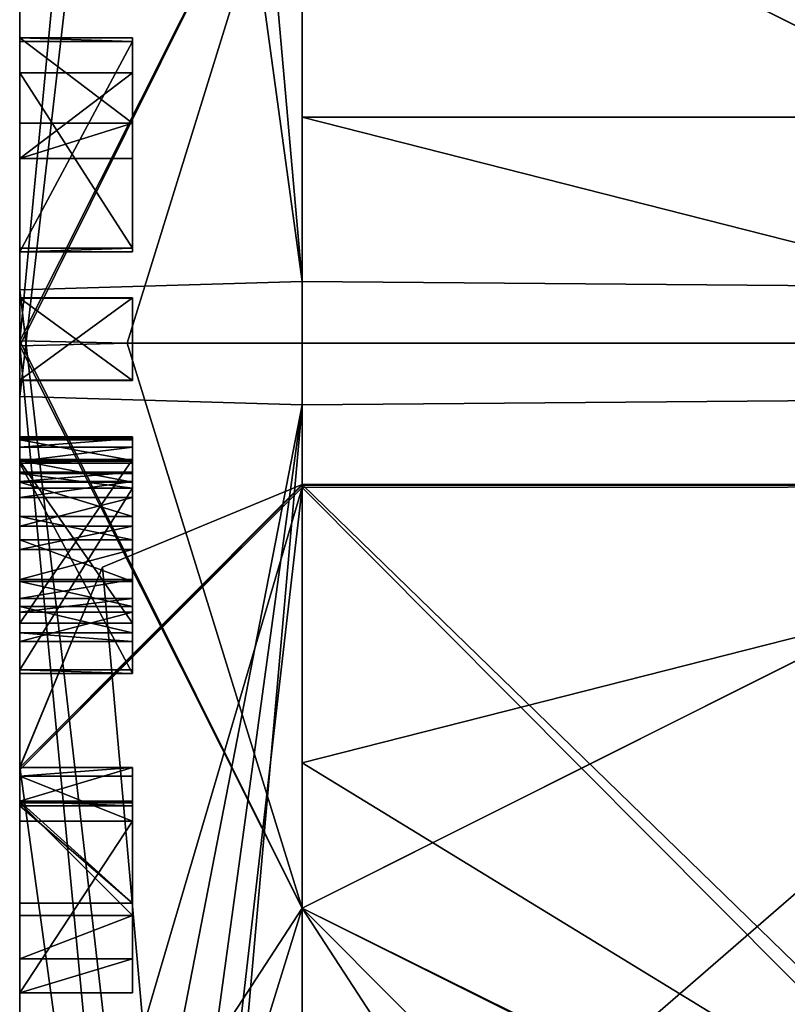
# Model space of a CAD drawing. Header units: millimetres. Extents: x -12 to 310, y -379 to 242.
# Tile 229 of 656: x -7 to -5.64, y 22.33 to 24.07. Entities that reach past the tile are written whole.
import ezdxf

# ---------------------------------------------------------------- set-up
doc = ezdxf.new("R2010")
doc.units = ezdxf.units.MM
doc.header["$LTSCALE"] = 65.185185
for name, color, linetype in [('1799', 7, 'CONTINUOUS'), ('1800', 7, 'CONTINUOUS'), ('1802', 7, 'CONTINUOUS'), ('1803', 7, 'CONTINUOUS'), ('1804', 7, 'CONTINUOUS'), ('2065', 7, 'CONTINUOUS'), ('2066', 7, 'CONTINUOUS'), ('2068', 7, 'CONTINUOUS'), ('2069', 7, 'CONTINUOUS'), ('2070', 7, 'CONTINUOUS'), ('2071', 7, 'CONTINUOUS'), ('2072', 7, 'CONTINUOUS'), ('2076', 7, 'CONTINUOUS'), ('2077', 7, 'CONTINUOUS'), ('2080', 7, 'CONTINUOUS'), ('2081', 7, 'CONTINUOUS'), ('2085', 7, 'CONTINUOUS'), ('2086', 7, 'CONTINUOUS'), ('2087', 7, 'CONTINUOUS'), ('2088', 7, 'CONTINUOUS'), ('2089', 7, 'CONTINUOUS'), ('2090', 7, 'CONTINUOUS'), ('2091', 7, 'CONTINUOUS'), ('2092', 7, 'CONTINUOUS'), ('2093', 7, 'CONTINUOUS'), ('2094', 7, 'CONTINUOUS'), ('2095', 7, 'CONTINUOUS'), ('2096', 7, 'CONTINUOUS'), ('2097', 7, 'CONTINUOUS'), ('2098', 7, 'CONTINUOUS'), ('2099', 7, 'CONTINUOUS'), ('2100', 7, 'CONTINUOUS'), ('2101', 7, 'CONTINUOUS'), ('2102', 7, 'CONTINUOUS'), ('2103', 7, 'CONTINUOUS'), ('2104', 7, 'CONTINUOUS'), ('2105', 7, 'CONTINUOUS'), ('2106', 7, 'CONTINUOUS'), ('2107', 7, 'CONTINUOUS'), ('2108', 7, 'CONTINUOUS'), ('2109', 7, 'CONTINUOUS'), ('2110', 7, 'CONTINUOUS'), ('2111', 7, 'CONTINUOUS'), ('2112', 7, 'CONTINUOUS'), ('2113', 7, 'CONTINUOUS'), ('2114', 7, 'CONTINUOUS'), ('2115', 7, 'CONTINUOUS'), ('2116', 7, 'CONTINUOUS'), ('2117', 7, 'CONTINUOUS'), ('2118', 7, 'CONTINUOUS'), ('2119', 7, 'CONTINUOUS'), ('2120', 7, 'CONTINUOUS'), ('2121', 7, 'CONTINUOUS'), ('2122', 7, 'CONTINUOUS'), ('2123', 7, 'CONTINUOUS'), ('2124', 7, 'CONTINUOUS'), ('2125', 7, 'CONTINUOUS'), ('2126', 7, 'CONTINUOUS'), ('2127', 7, 'CONTINUOUS'), ('2128', 7, 'CONTINUOUS'), ('2129', 7, 'CONTINUOUS'), ('2130', 7, 'CONTINUOUS'), ('2131', 7, 'CONTINUOUS'), ('2132', 7, 'CONTINUOUS'), ('2133', 7, 'CONTINUOUS'), ('2134', 7, 'CONTINUOUS'), ('2135', 7, 'CONTINUOUS'), ('2136', 7, 'CONTINUOUS'), ('2137', 7, 'CONTINUOUS'), ('2138', 7, 'CONTINUOUS'), ('2139', 7, 'CONTINUOUS'), ('2195', 7, 'CONTINUOUS'), ('2196', 7, 'CONTINUOUS'), ('2197', 7, 'CONTINUOUS'), ('2198', 7, 'CONTINUOUS'), ('2213', 7, 'CONTINUOUS')]:
    doc.layers.add(name, color=color, linetype=linetype)

msp = doc.modelspace()

# ---------------------------------------------------------------- linework, layer by layer
at = {"layer": '1799', "linetype": 'CONTINUOUS'}
for points in [[(-2.2, 23.25, -165), (-2.2, 19.0739, -169.2494), (-6.5, 23.25, -165), (-2.2, 23.25, -165)], [(-6.5, 23.25, -165), (-2.2, 19.0739, -169.2494), (-6.5, 19.1092, -169.2486), (-6.5, 23.25, -165)]]:
    msp.add_3dface(points, dxfattribs=at)
at = {"layer": '1800', "linetype": 'CONTINUOUS'}
for points in [[(-2.2, 23.25, -165), (-6.5, 23.25, -165), (-6.5, 23.2486, -164.8908), (-2.2, 23.25, -165)], [(-2.2, 23.25, -165), (-6.5, 23.2486, -164.8908), (-2.2, 23.2494, -164.9261), (-2.2, 23.25, -165)], [(-6.5, 23.2486, -164.8908), (-2.2, 23.2474, -164.8522), (-2.2, 23.2494, -164.9261), (-6.5, 23.2486, -164.8908)], [(-6.5, 23.2444, -164.7817), (-2.2, 23.2474, -164.8522), (-6.5, 23.2486, -164.8908), (-6.5, 23.2444, -164.7817)], [(-2.2, 18.9261, -160.7506), (-2.2, 23.2474, -164.8522), (-6.5, 23.2444, -164.7817), (-2.2, 18.9261, -160.7506)], [(-6.5, 18.8908, -160.7514), (-2.2, 18.9261, -160.7506), (-6.5, 23.2444, -164.7817), (-6.5, 18.8908, -160.7514)]]:
    msp.add_3dface(points, dxfattribs=at)
at = {"layer": '1802', "linetype": 'CONTINUOUS'}
for points in [[(-6.5, 23.2486, -164.8908), (-6.5, 23.25, -165), (-7, 22.7488, -164.9036), (-6.5, 23.2486, -164.8908)], [(-7, 22.7488, -164.9036), (-6.5, 23.25, -165), (-6.8536, 23.1036, -165), (-7, 22.7488, -164.9036)], [(-6.5, 23.2444, -164.7817), (-6.5, 23.2486, -164.8908), (-7, 22.745, -164.8073), (-6.5, 23.2444, -164.7817)], [(-7, 22.745, -164.8073), (-6.5, 23.2486, -164.8908), (-7, 22.7488, -164.9036), (-7, 22.745, -164.8073)], [(-6.5, 18.8908, -160.7514), (-6.5, 23.2444, -164.7817), (-7, 18.9056, -161.2512), (-6.5, 18.8908, -160.7514)], [(-6.5, 23.2444, -164.7817), (-7, 22.745, -164.8073), (-7, 21.5478, -162.2485), (-6.5, 23.2444, -164.7817)], [(-7, 18.9056, -161.2512), (-6.5, 23.2444, -164.7817), (-7, 21.5478, -162.2485), (-7, 18.9056, -161.2512)], [(-7, 22.75, -165), (-7, 22.7488, -164.9036), (-6.8536, 23.1036, -165), (-7, 22.75, -165)]]:
    msp.add_3dface(points, dxfattribs=at)
at = {"layer": '1803', "linetype": 'CONTINUOUS'}
for points in [[(-7, 22.7488, -164.9036), (-7, 22.75, -165), (-7, 19.0045, -162.5), (-7, 22.7488, -164.9036)], [(-7, 22.75, -165), (-7, 19.0944, -168.7488), (-7, 20.7675, -166.768), (-7, 22.75, -165)], [(-7, 21.5, -165), (-7, 22.75, -165), (-7, 20.7675, -166.768), (-7, 21.5, -165)], [(-7, 22.75, -165), (-7, 21.5, -165), (-7, 19.0045, -162.5), (-7, 22.75, -165)], [(-7, 22.745, -164.8073), (-7, 22.7488, -164.9036), (-7, 19.0045, -162.5), (-7, 22.745, -164.8073)], [(-7, 21.5478, -162.2485), (-7, 22.745, -164.8073), (-7, 19.989, -162.2507), (-7, 21.5478, -162.2485)], [(-7, 22.745, -164.8073), (-7, 19.0045, -162.5), (-7, 19.8589, -162.3231), (-7, 22.745, -164.8073)], [(-7, 19.989, -162.2507), (-7, 22.745, -164.8073), (-7, 19.9569, -162.2856), (-7, 19.989, -162.2507)], [(-7, 19.9569, -162.2856), (-7, 22.745, -164.8073), (-7, 19.9179, -162.3073), (-7, 19.9569, -162.2856)], [(-7, 19.9179, -162.3073), (-7, 22.745, -164.8073), (-7, 19.8589, -162.3231), (-7, 19.9179, -162.3073)]]:
    msp.add_3dface(points, dxfattribs=at)
at = {"layer": '1804', "linetype": 'CONTINUOUS'}
for points in [[(-6.5, 23.25, -165), (-6.5, 19.1092, -169.2486), (-6.8536, 23.1036, -165), (-6.5, 23.25, -165)], [(-6.5, 19.1092, -169.2486), (-7, 22.75, -165), (-6.8536, 23.1036, -165), (-6.5, 19.1092, -169.2486)], [(-7, 22.75, -165), (-6.5, 19.1092, -169.2486), (-7, 19.0944, -168.7488), (-7, 22.75, -165)]]:
    msp.add_3dface(points, dxfattribs=at)
at = {"layer": '2065', "linetype": 'CONTINUOUS'}
for points in [[(-2.2, 27.75, 35), (-2.2, 23.5739, 30.7506), (-6.5, 27.75, 35), (-2.2, 27.75, 35)], [(-6.5, 27.75, 35), (-2.2, 23.5739, 30.7506), (-6.5, 23.6092, 30.7514), (-6.5, 27.75, 35)], [(-6.5, 23.6092, 30.7514), (-2.2, 23.5739, 30.7506), (-6.5, 19.2556, 34.7817), (-6.5, 23.6092, 30.7514)], [(-2.2, 23.5739, 30.7506), (-2.2, 19.2526, 34.8522), (-6.5, 19.2556, 34.7817), (-2.2, 23.5739, 30.7506)]]:
    msp.add_3dface(points, dxfattribs=at)
at = {"layer": '2066', "linetype": 'CONTINUOUS'}
for points in [[(-2.2, 23.4261, 39.2494), (-2.2, 27.7474, 35.1478), (-6.5, 27.7444, 35.2183), (-2.2, 23.4261, 39.2494)], [(-6.5, 23.3908, 39.2486), (-2.2, 23.4261, 39.2494), (-6.5, 27.7444, 35.2183), (-6.5, 23.3908, 39.2486)], [(-6.5, 19.25, 35), (-2.2, 19.25, 35), (-2.2, 23.4261, 39.2494), (-6.5, 19.25, 35)], [(-6.5, 19.25, 35), (-2.2, 23.4261, 39.2494), (-6.5, 23.3908, 39.2486), (-6.5, 19.25, 35)]]:
    msp.add_3dface(points, dxfattribs=at)
at = {"layer": '2068', "linetype": 'CONTINUOUS'}
for points in [[(-6.5, 23.3908, 39.2486), (-6.5, 27.7444, 35.2183), (-7, 23.4056, 38.7488), (-6.5, 23.3908, 39.2486)], [(-7, 23.4056, 38.7488), (-6.5, 27.7444, 35.2183), (-7, 26.0478, 37.7515), (-7, 23.4056, 38.7488)], [(-7, 20.8175, 37.6204), (-6.5, 23.3908, 39.2486), (-7, 23.4056, 38.7488), (-7, 20.8175, 37.6204)], [(-6.8536, 19.3964, 35), (-6.5, 23.3908, 39.2486), (-7, 19.75, 35), (-6.8536, 19.3964, 35)], [(-7, 19.75, 35), (-6.5, 23.3908, 39.2486), (-7, 20.8175, 37.6204), (-7, 19.75, 35)], [(-6.5, 19.25, 35), (-6.5, 23.3908, 39.2486), (-6.8536, 19.3964, 35), (-6.5, 19.25, 35)]]:
    msp.add_3dface(points, dxfattribs=at)
at = {"layer": '2069', "linetype": 'CONTINUOUS'}
for points in [[(-7, 27.2488, 35.0964), (-7, 27.25, 35), (-7, 23.5045, 37.5), (-7, 27.2488, 35.0964)], [(-7, 27.25, 35), (-7, 23.5944, 31.2512), (-7, 25.2675, 33.232), (-7, 27.25, 35)], [(-7, 27.25, 35), (-7, 26, 35), (-7, 23.5045, 37.5), (-7, 27.25, 35)], [(-7, 27.245, 35.1927), (-7, 27.2488, 35.0964), (-7, 23.5045, 37.5), (-7, 27.245, 35.1927)], [(-7, 27.245, 35.1927), (-7, 23.5045, 37.5), (-7, 24.3589, 37.6769), (-7, 27.245, 35.1927)], [(-7, 23.4056, 38.7488), (-7, 26.0478, 37.7515), (-7, 24.4381, 38.1639), (-7, 23.4056, 38.7488)], [(-7, 25.2675, 33.232), (-7, 23.5944, 31.2512), (-7, 23.4955, 32.5), (-7, 25.2675, 33.232)], [(-7, 23.8893, 38.277), (-7, 23.4056, 38.7488), (-7, 24.4381, 38.1639), (-7, 23.8893, 38.277)], [(-7, 24.3751, 38.1714), (-7, 23.8893, 38.277), (-7, 24.4381, 38.1639), (-7, 24.3751, 38.1714)], [(-7, 24.3161, 38.1556), (-7, 23.8893, 38.277), (-7, 24.3751, 38.1714), (-7, 24.3161, 38.1556)], [(-7, 23.5045, 37.5), (-7, 22.6538, 37.6694), (-7, 24.3589, 37.6769), (-7, 23.5045, 37.5)], [(-7, 22.6538, 37.6694), (-7, 22.7336, 37.6934), (-7, 24.3589, 37.6769), (-7, 22.6538, 37.6694)], [(-7, 24.3589, 37.6769), (-7, 22.7336, 37.6934), (-7, 24.296, 37.6845), (-7, 24.3589, 37.6769)], [(-7, 24.2771, 38.1339), (-7, 23.8893, 38.277), (-7, 24.3161, 38.1556), (-7, 24.2771, 38.1339)], [(-7, 24.296, 37.6845), (-7, 22.7336, 37.6934), (-7, 24.2391, 37.7125), (-7, 24.296, 37.6845)], [(-7, 24.245, 38.099), (-7, 23.8893, 38.277), (-7, 24.2771, 38.1339), (-7, 24.245, 38.099)], [(-7, 24.226, 38.0714), (-7, 23.8893, 38.277), (-7, 24.245, 38.099), (-7, 24.226, 38.0714)], [(-7, 22.7336, 37.6934), (-7, 23.0781, 37.78), (-7, 24.2391, 37.7125), (-7, 22.7336, 37.6934)], [(-7, 23.0781, 37.78), (-7, 24.0339, 37.755), (-7, 24.2391, 37.7125), (-7, 23.0781, 37.78)], [(-7, 24.2391, 37.7125), (-7, 24.0339, 37.755), (-7, 24.1982, 37.7579), (-7, 24.2391, 37.7125)], [(-7, 24.2009, 38.0234), (-7, 23.8893, 38.277), (-7, 24.226, 38.0714), (-7, 24.2009, 38.0234)], [(-7, 24.1736, 37.9316), (-7, 23.8893, 38.277), (-7, 24.2009, 38.0234), (-7, 24.1736, 37.9316)], [(-7, 24.0339, 37.755), (-7, 24.0405, 37.8078), (-7, 24.1982, 37.7579), (-7, 24.0339, 37.755)], [(-7, 24.1982, 37.7579), (-7, 24.0405, 37.8078), (-7, 24.1773, 37.7973), (-7, 24.1982, 37.7579)], [(-7, 24.1773, 37.7973), (-7, 24.0405, 37.8078), (-7, 24.1694, 37.8441), (-7, 24.1773, 37.7973)], [(-7, 23.8893, 38.277), (-7, 24.1736, 37.9316), (-7, 24.1685, 37.8776), (-7, 23.8893, 38.277)], [(-7, 24.0405, 37.8078), (-7, 23.8893, 38.277), (-7, 24.1694, 37.8441), (-7, 24.0405, 37.8078)], [(-7, 24.1694, 37.8441), (-7, 23.8893, 38.277), (-7, 24.1685, 37.8776), (-7, 24.1694, 37.8441)], [(-7, 23.1931, 37.7833), (-7, 23.2539, 37.8014), (-7, 24.0339, 37.755), (-7, 23.1931, 37.7833)], [(-7, 24.0339, 37.755), (-7, 23.2539, 37.8014), (-7, 23.6618, 37.8016), (-7, 24.0339, 37.755)], [(-7, 23.1517, 37.7783), (-7, 23.1931, 37.7833), (-7, 24.0339, 37.755), (-7, 23.1517, 37.7783)], [(-7, 23.0781, 37.78), (-7, 23.1517, 37.7783), (-7, 24.0339, 37.755), (-7, 23.0781, 37.78)], [(-7, 23.316, 37.9804), (-7, 23.2915, 38.0096), (-7, 23.9785, 37.8156), (-7, 23.316, 37.9804)], [(-7, 23.2915, 38.0096), (-7, 23.5799, 38.0654), (-7, 23.9785, 37.8156), (-7, 23.2915, 38.0096)], [(-7, 23.3315, 37.9394), (-7, 23.316, 37.9804), (-7, 23.9785, 37.8156), (-7, 23.3315, 37.9394)], [(-7, 23.3341, 37.9183), (-7, 23.3315, 37.9394), (-7, 23.9785, 37.8156), (-7, 23.3341, 37.9183)], [(-7, 23.6684, 37.8544), (-7, 23.3341, 37.9183), (-7, 23.9785, 37.8156), (-7, 23.6684, 37.8544)], [(-7, 23.5799, 38.0654), (-7, 23.5803, 38.1186), (-7, 23.9785, 37.8156), (-7, 23.5799, 38.0654)], [(-7, 23.9785, 37.8156), (-7, 23.5803, 38.1186), (-7, 23.8273, 38.2848), (-7, 23.9785, 37.8156)], [(-7, 23.8273, 38.2848), (-7, 23.4056, 38.7488), (-7, 23.8893, 38.277), (-7, 23.8273, 38.2848)], [(-7, 23.2879, 38.2985), (-7, 23.4056, 38.7488), (-7, 23.8273, 38.2848), (-7, 23.2879, 38.2985)], [(-7, 23.2943, 38.2457), (-7, 23.2879, 38.2985), (-7, 23.8273, 38.2848), (-7, 23.2943, 38.2457)], [(-7, 23.5803, 38.1186), (-7, 23.2943, 38.2457), (-7, 23.8273, 38.2848), (-7, 23.5803, 38.1186)], [(-7, 23.3289, 37.8748), (-7, 23.3341, 37.9183), (-7, 23.6684, 37.8544), (-7, 23.3289, 37.8748)], [(-7, 23.2926, 37.8276), (-7, 23.3289, 37.8748), (-7, 23.6684, 37.8544), (-7, 23.2926, 37.8276)], [(-7, 23.6618, 37.8016), (-7, 23.2926, 37.8276), (-7, 23.6684, 37.8544), (-7, 23.6618, 37.8016)], [(-7, 23.2539, 37.8014), (-7, 23.2926, 37.8276), (-7, 23.6618, 37.8016), (-7, 23.2539, 37.8014)], [(-7, 23.5944, 31.2512), (-7, 19.755, 34.8073), (-7, 23.4955, 32.5), (-7, 23.5944, 31.2512)], [(-7, 23.0047, 38.2105), (-7, 23.2943, 38.2457), (-7, 23.5803, 38.1186), (-7, 23.0047, 38.2105)], [(-7, 23.0047, 38.2105), (-7, 23.5803, 38.1186), (-7, 23.4344, 38.1197), (-7, 23.0047, 38.2105)], [(-7, 23.5799, 38.0654), (-7, 23.2915, 38.0096), (-7, 23.4341, 38.0665), (-7, 23.5799, 38.0654)], [(-7, 21.7325, 36.768), (-7, 20.8175, 37.6204), (-7, 23.5045, 37.5), (-7, 21.7325, 36.768)], [(-7, 23.5045, 37.5), (-7, 20.8175, 37.6204), (-7, 22.6538, 37.6694), (-7, 23.5045, 37.5)], [(-7, 19.7512, 34.9036), (-7, 19.75, 35), (-7, 23.4955, 32.5), (-7, 19.7512, 34.9036)], [(-7, 23.4955, 32.5), (-7, 19.75, 35), (-7, 21, 35), (-7, 23.4955, 32.5)], [(-7, 19.755, 34.8073), (-7, 19.7512, 34.9036), (-7, 23.4955, 32.5), (-7, 19.755, 34.8073)], [(-7, 23.4341, 38.0665), (-7, 23.0047, 38.2105), (-7, 23.4344, 38.1197), (-7, 23.4341, 38.0665)], [(-7, 23.2915, 38.0096), (-7, 23.0047, 38.2105), (-7, 23.4341, 38.0665), (-7, 23.2915, 38.0096)], [(-7, 20.8175, 37.6204), (-7, 23.4056, 38.7488), (-7, 22.3502, 38.1002), (-7, 20.8175, 37.6204)], [(-7, 22.3502, 38.1002), (-7, 23.4056, 38.7488), (-7, 22.41, 38.1182), (-7, 22.3502, 38.1002)], [(-7, 22.41, 38.1182), (-7, 23.4056, 38.7488), (-7, 22.6893, 38.2022), (-7, 22.41, 38.1182)], [(-7, 22.6893, 38.2022), (-7, 23.4056, 38.7488), (-7, 22.7492, 38.2202), (-7, 22.6893, 38.2022)], [(-7, 22.7492, 38.2202), (-7, 23.4056, 38.7488), (-7, 22.9156, 38.2532), (-7, 22.7492, 38.2202)], [(-7, 22.9156, 38.2532), (-7, 23.4056, 38.7488), (-7, 23.2879, 38.2985), (-7, 22.9156, 38.2532)], [(-7, 23.0239, 37.8806), (-7, 22.7492, 38.2202), (-7, 23.272, 37.9108), (-7, 23.0239, 37.8806)], [(-7, 23.272, 37.9108), (-7, 22.7492, 38.2202), (-7, 23.2695, 37.9319), (-7, 23.272, 37.9108)], [(-7, 23.2552, 37.8766), (-7, 23.0239, 37.8806), (-7, 23.272, 37.9108), (-7, 23.2552, 37.8766)], [(-7, 23.2695, 37.9319), (-7, 22.7492, 38.2202), (-7, 23.2437, 37.9716), (-7, 23.2695, 37.9319)], [(-7, 23.2268, 37.8517), (-7, 23.0239, 37.8806), (-7, 23.2552, 37.8766), (-7, 23.2268, 37.8517)], [(-7, 22.7492, 38.2202), (-7, 22.922, 38.2004), (-7, 23.2437, 37.9716), (-7, 22.7492, 38.2202)], [(-7, 23.0484, 37.8514), (-7, 23.0239, 37.8806), (-7, 23.2268, 37.8517), (-7, 23.0484, 37.8514)], [(-7, 23.1763, 37.8349), (-7, 23.0484, 37.8514), (-7, 23.2268, 37.8517), (-7, 23.1763, 37.8349)], [(-7, 23.082, 37.8341), (-7, 23.0484, 37.8514), (-7, 23.1763, 37.8349), (-7, 23.082, 37.8341)], [(-7, 23.135, 37.8298), (-7, 23.082, 37.8341), (-7, 23.1763, 37.8349), (-7, 23.135, 37.8298)], [(-7, 23.0781, 37.78), (-7, 22.7336, 37.6934), (-7, 23.0341, 37.7961), (-7, 23.0781, 37.78)], [(-7, 23.0341, 37.7961), (-7, 22.7336, 37.6934), (-7, 22.9876, 37.8333), (-7, 23.0341, 37.7961)], [(-7, 22.9722, 37.8743), (-7, 22.7492, 38.2202), (-7, 23.0239, 37.8806), (-7, 22.9722, 37.8743)], [(-7, 22.7336, 37.6934), (-7, 22.7492, 38.2202), (-7, 22.9876, 37.8333), (-7, 22.7336, 37.6934)], [(-7, 22.9876, 37.8333), (-7, 22.7492, 38.2202), (-7, 22.9722, 37.8743), (-7, 22.9876, 37.8333)], [(-7, 22.922, 38.2004), (-7, 22.7492, 38.2202), (-7, 22.9156, 38.2532), (-7, 22.922, 38.2004)], [(-7, 22.6862, 38.0679), (-7, 22.41, 38.1182), (-7, 22.6893, 38.2022), (-7, 22.6862, 38.0679)], [(-7, 22.4867, 38.008), (-7, 22.41, 38.1182), (-7, 22.6862, 38.0679), (-7, 22.4867, 38.008)], [(-7, 22.6538, 37.6694), (-7, 20.8175, 37.6204), (-7, 22.3502, 38.1002), (-7, 22.6538, 37.6694)]]:
    msp.add_3dface(points, dxfattribs=at)
at = {"layer": '2070', "linetype": 'CONTINUOUS'}
for points in [[(-6.5, 27.75, 35), (-6.5, 23.6092, 30.7514), (-6.8536, 27.6036, 35), (-6.5, 27.75, 35)], [(-6.5, 23.6092, 30.7514), (-7, 27.25, 35), (-6.8536, 27.6036, 35), (-6.5, 23.6092, 30.7514)], [(-7, 27.25, 35), (-6.5, 23.6092, 30.7514), (-7, 23.5944, 31.2512), (-7, 27.25, 35)], [(-6.5, 23.6092, 30.7514), (-6.5, 19.2556, 34.7817), (-7, 23.5944, 31.2512), (-6.5, 23.6092, 30.7514)], [(-6.5, 19.2556, 34.7817), (-7, 19.755, 34.8073), (-7, 23.5944, 31.2512), (-6.5, 19.2556, 34.7817)]]:
    msp.add_3dface(points, dxfattribs=at)
at = {"layer": '2071', "linetype": 'CONTINUOUS'}
for points in [[(-7, 25.2675, 33.232), (-7, 23.4955, 32.5), (-6.5, 24.5, 33.2679), (-7, 25.2675, 33.232)], [(-6.5, 24.5, 33.2679), (-7, 23.4955, 32.5), (-6.8094, 23.5, 32.6906), (-6.5, 24.5, 33.2679)], [(-6.8094, 23.5, 32.6906), (-7, 23.4955, 32.5), (-6.5, 22.5, 33.268), (-6.8094, 23.5, 32.6906)], [(-7, 23.4955, 32.5), (-7, 21, 35), (-6.8094, 21.5, 33.8453), (-7, 23.4955, 32.5)], [(-6.5, 22.5, 33.268), (-7, 23.4955, 32.5), (-6.8094, 21.5, 33.8453), (-6.5, 22.5, 33.268)]]:
    msp.add_3dface(points, dxfattribs=at)
at = {"layer": '2072', "linetype": 'CONTINUOUS'}
for points in [[(-7, 23.5045, 37.5), (-7, 26, 35), (-6.8094, 25.5, 36.1547), (-7, 23.5045, 37.5)], [(-6.5, 24.5, 36.732), (-7, 23.5045, 37.5), (-6.8094, 25.5, 36.1547), (-6.5, 24.5, 36.732)], [(-6.8094, 23.5, 37.3094), (-7, 23.5045, 37.5), (-6.5, 24.5, 36.732), (-6.8094, 23.5, 37.3094)], [(-7, 21.7325, 36.768), (-7, 23.5045, 37.5), (-6.5, 22.5, 36.7321), (-7, 21.7325, 36.768)], [(-6.5, 22.5, 36.7321), (-7, 23.5045, 37.5), (-6.8094, 23.5, 37.3094), (-6.5, 22.5, 36.7321)], [(-6.8094, 21.5, 36.1547), (-7, 21.7325, 36.768), (-6.5, 22.5, 36.7321), (-6.8094, 21.5, 36.1547)]]:
    msp.add_3dface(points, dxfattribs=at)
at = {"layer": '2076', "linetype": 'CONTINUOUS'}
for points in [[(-6.8094, 23.5, 32.6906), (-6.5, 22.5, 33.268), (-4.5024, 23.4996, 32.6908), (-6.8094, 23.5, 32.6906)], [(-4.5024, 23.4996, 32.6908), (-6.5, 22.5, 33.268), (-4.5, 21.51, 33.8395), (-4.5024, 23.4996, 32.6908)], [(-6.5, 22.5, 33.268), (-6.8094, 21.5, 33.8453), (-4.5, 21.5, 33.8453), (-6.5, 22.5, 33.268)], [(-4.5, 21.5, 33.8453), (-4.5, 21.51, 33.8395), (-6.5, 22.5, 33.268), (-4.5, 21.5, 33.8453)]]:
    msp.add_3dface(points, dxfattribs=at)
at = {"layer": '2077', "linetype": 'CONTINUOUS'}
for points in [[(-6.8094, 25.5, 33.8453), (-6.5, 24.5, 33.2679), (-4.5024, 23.4996, 32.6908), (-6.8094, 25.5, 33.8453)], [(-6.8094, 25.5, 33.8453), (-4.5024, 23.4996, 32.6908), (-4.5, 25.49, 33.8395), (-6.8094, 25.5, 33.8453)], [(-6.5, 24.5, 33.2679), (-6.8094, 23.5, 32.6906), (-4.5024, 23.4996, 32.6908), (-6.5, 24.5, 33.2679)]]:
    msp.add_3dface(points, dxfattribs=at)
at = {"layer": '2080', "linetype": 'CONTINUOUS'}
for points in [[(-4.5024, 23.5004, 37.3092), (-6.5, 24.5, 36.732), (-4.5, 25.49, 36.1605), (-4.5024, 23.5004, 37.3092)], [(-6.8094, 23.5, 37.3094), (-6.5, 24.5, 36.732), (-4.5024, 23.5004, 37.3092), (-6.8094, 23.5, 37.3094)]]:
    msp.add_3dface(points, dxfattribs=at)
at = {"layer": '2081', "linetype": 'CONTINUOUS'}
for points in [[(-6.8094, 21.5, 36.1547), (-6.5, 22.5, 36.7321), (-4.5024, 23.5004, 37.3092), (-6.8094, 21.5, 36.1547)], [(-6.8094, 21.5, 36.1547), (-4.5024, 23.5004, 37.3092), (-4.5, 21.51, 36.1605), (-6.8094, 21.5, 36.1547)], [(-6.5, 22.5, 36.7321), (-6.8094, 23.5, 37.3094), (-4.5024, 23.5004, 37.3092), (-6.5, 22.5, 36.7321)]]:
    msp.add_3dface(points, dxfattribs=at)
at = {"layer": '2085', "linetype": 'CONTINUOUS'}
for points in [[(-7, 22.7336, 37.6934), (-7, 22.6538, 37.6694), (-6.8, 22.6538, 37.6694), (-7, 22.7336, 37.6934)], [(-6.8, 22.7336, 37.6934), (-7, 22.7336, 37.6934), (-6.8, 22.6538, 37.6694), (-6.8, 22.7336, 37.6934)]]:
    msp.add_3dface(points, dxfattribs=at)
at = {"layer": '2086', "linetype": 'CONTINUOUS'}
for points in [[(-7, 22.7492, 38.2202), (-7, 22.7336, 37.6934), (-6.8, 22.7492, 38.2202), (-7, 22.7492, 38.2202)], [(-7, 22.7336, 37.6934), (-6.8, 22.7336, 37.6934), (-6.8, 22.7492, 38.2202), (-7, 22.7336, 37.6934)]]:
    msp.add_3dface(points, dxfattribs=at)
at = {"layer": '2087', "linetype": 'CONTINUOUS'}
for points in [[(-7, 22.6893, 38.2022), (-7, 22.7492, 38.2202), (-6.8, 22.7492, 38.2202), (-7, 22.6893, 38.2022)], [(-7, 22.6893, 38.2022), (-6.8, 22.7492, 38.2202), (-6.8, 22.6893, 38.2022), (-7, 22.6893, 38.2022)]]:
    msp.add_3dface(points, dxfattribs=at)
at = {"layer": '2088', "linetype": 'CONTINUOUS'}
for points in [[(-7, 22.6862, 38.0679), (-7, 22.6893, 38.2022), (-6.8, 22.6893, 38.2022), (-7, 22.6862, 38.0679)], [(-7, 22.6862, 38.0679), (-6.8, 22.6893, 38.2022), (-6.8, 22.6862, 38.0679), (-7, 22.6862, 38.0679)]]:
    msp.add_3dface(points, dxfattribs=at)
at = {"layer": '2089', "linetype": 'CONTINUOUS'}
for points in [[(-7, 22.4867, 38.008), (-7, 22.6862, 38.0679), (-6.8, 22.4867, 38.008), (-7, 22.4867, 38.008)], [(-7, 22.6862, 38.0679), (-6.8, 22.6862, 38.0679), (-6.8, 22.4867, 38.008), (-7, 22.6862, 38.0679)]]:
    msp.add_3dface(points, dxfattribs=at)
at = {"layer": '2090', "linetype": 'CONTINUOUS'}
for points in [[(-7, 22.41, 38.1182), (-7, 22.4867, 38.008), (-6.8, 22.4867, 38.008), (-7, 22.41, 38.1182)], [(-7, 22.41, 38.1182), (-6.8, 22.4867, 38.008), (-6.8, 22.41, 38.1182), (-7, 22.41, 38.1182)]]:
    msp.add_3dface(points, dxfattribs=at)
at = {"layer": '2091', "linetype": 'CONTINUOUS'}
for points in [[(-7, 22.3502, 38.1002), (-7, 22.41, 38.1182), (-6.8, 22.41, 38.1182), (-7, 22.3502, 38.1002)], [(-7, 22.3502, 38.1002), (-6.8, 22.41, 38.1182), (-6.8, 22.3502, 38.1002), (-7, 22.3502, 38.1002)]]:
    msp.add_3dface(points, dxfattribs=at)
at = {"layer": '2092', "linetype": 'CONTINUOUS'}
for points in [[(-7, 22.6538, 37.6694), (-7, 22.3502, 38.1002), (-6.8, 22.6538, 37.6694), (-7, 22.6538, 37.6694)], [(-6.8, 22.6538, 37.6694), (-7, 22.3502, 38.1002), (-6.8, 22.3502, 38.1002), (-6.8, 22.6538, 37.6694)]]:
    msp.add_3dface(points, dxfattribs=at)
at = {"layer": '2093', "linetype": 'CONTINUOUS'}
for points in [[(-6.8, 22.7492, 38.2202), (-6.8, 22.7336, 37.6934), (-6.8, 22.6893, 38.2022), (-6.8, 22.7492, 38.2202)], [(-6.8, 22.7336, 37.6934), (-6.8, 22.6538, 37.6694), (-6.8, 22.6814, 37.7221), (-6.8, 22.7336, 37.6934)], [(-6.8, 22.6893, 38.2022), (-6.8, 22.7336, 37.6934), (-6.8, 22.6862, 38.0679), (-6.8, 22.6893, 38.2022)], [(-6.8, 22.6862, 38.0679), (-6.8, 22.7336, 37.6934), (-6.8, 22.6885, 38.0242), (-6.8, 22.6862, 38.0679)], [(-6.8, 22.6885, 38.0242), (-6.8, 22.7336, 37.6934), (-6.8, 22.6814, 37.7221), (-6.8, 22.6885, 38.0242)], [(-6.8, 22.4867, 38.008), (-6.8, 22.6862, 38.0679), (-6.8, 22.6885, 38.0242), (-6.8, 22.4867, 38.008)], [(-6.8, 22.4867, 38.008), (-6.8, 22.6885, 38.0242), (-6.8, 22.5089, 37.9702), (-6.8, 22.4867, 38.008)], [(-6.8, 22.6538, 37.6694), (-6.8, 22.3502, 38.1002), (-6.8, 22.6814, 37.7221), (-6.8, 22.6538, 37.6694)], [(-6.8, 22.6814, 37.7221), (-6.8, 22.3502, 38.1002), (-6.8, 22.5089, 37.9702), (-6.8, 22.6814, 37.7221)], [(-6.8, 22.3502, 38.1002), (-6.8, 22.4867, 38.008), (-6.8, 22.5089, 37.9702), (-6.8, 22.3502, 38.1002)], [(-6.8, 22.41, 38.1182), (-6.8, 22.4867, 38.008), (-6.8, 22.3502, 38.1002), (-6.8, 22.41, 38.1182)]]:
    msp.add_3dface(points, dxfattribs=at)
at = {"layer": '2094', "linetype": 'CONTINUOUS'}
for points in [[(-6.8, 22.6885, 38.0242), (-6.8, 22.6814, 37.7221), (-7, 22.6885, 38.0242), (-6.8, 22.6885, 38.0242)], [(-6.8, 22.6814, 37.7221), (-7, 22.6814, 37.7221), (-7, 22.6885, 38.0242), (-6.8, 22.6814, 37.7221)]]:
    msp.add_3dface(points, dxfattribs=at)
at = {"layer": '2095', "linetype": 'CONTINUOUS'}
msp.add_3dface([(-7, 22.6885, 38.0242), (-7, 22.6814, 37.7221), (-7, 22.5089, 37.9702), (-7, 22.6885, 38.0242)], dxfattribs=at)
at = {"layer": '2096', "linetype": 'CONTINUOUS'}
for points in [[(-6.8, 22.5089, 37.9702), (-6.8, 22.6885, 38.0242), (-7, 22.6885, 38.0242), (-6.8, 22.5089, 37.9702)], [(-6.8, 22.5089, 37.9702), (-7, 22.6885, 38.0242), (-7, 22.5089, 37.9702), (-6.8, 22.5089, 37.9702)]]:
    msp.add_3dface(points, dxfattribs=at)
at = {"layer": '2097', "linetype": 'CONTINUOUS'}
for points in [[(-6.8, 22.6814, 37.7221), (-6.8, 22.5089, 37.9702), (-7, 22.6814, 37.7221), (-6.8, 22.6814, 37.7221)], [(-7, 22.6814, 37.7221), (-6.8, 22.5089, 37.9702), (-7, 22.5089, 37.9702), (-7, 22.6814, 37.7221)]]:
    msp.add_3dface(points, dxfattribs=at)
at = {"layer": '2098', "linetype": 'CONTINUOUS'}
for points in [[(-7, 22.922, 38.2004), (-7, 22.9156, 38.2532), (-6.8, 22.9156, 38.2532), (-7, 22.922, 38.2004)], [(-6.8, 22.922, 38.2004), (-7, 22.922, 38.2004), (-6.8, 22.9156, 38.2532), (-6.8, 22.922, 38.2004)]]:
    msp.add_3dface(points, dxfattribs=at)
at = {"layer": '2099', "linetype": 'CONTINUOUS'}
for points in [[(-7, 23.2437, 37.9716), (-7, 22.922, 38.2004), (-6.8, 23.2437, 37.9716), (-7, 23.2437, 37.9716)], [(-7, 22.922, 38.2004), (-6.8, 22.922, 38.2004), (-6.8, 23.2437, 37.9716), (-7, 22.922, 38.2004)]]:
    msp.add_3dface(points, dxfattribs=at)
at = {"layer": '2100', "linetype": 'CONTINUOUS'}
for points in [[(-7, 23.2695, 37.9319), (-7, 23.2437, 37.9716), (-6.8, 23.2437, 37.9716), (-7, 23.2695, 37.9319)], [(-7, 23.2695, 37.9319), (-6.8, 23.2437, 37.9716), (-6.8, 23.2695, 37.9319), (-7, 23.2695, 37.9319)]]:
    msp.add_3dface(points, dxfattribs=at)
at = {"layer": '2101', "linetype": 'CONTINUOUS'}
for points in [[(-7, 23.272, 37.9108), (-7, 23.2695, 37.9319), (-6.8, 23.2695, 37.9319), (-7, 23.272, 37.9108)], [(-7, 23.272, 37.9108), (-6.8, 23.2695, 37.9319), (-6.8, 23.272, 37.9108), (-7, 23.272, 37.9108)]]:
    msp.add_3dface(points, dxfattribs=at)
at = {"layer": '2102', "linetype": 'CONTINUOUS'}
for points in [[(-7, 23.2552, 37.8766), (-7, 23.272, 37.9108), (-6.8, 23.272, 37.9108), (-7, 23.2552, 37.8766)], [(-7, 23.2552, 37.8766), (-6.8, 23.272, 37.9108), (-6.8, 23.2552, 37.8766), (-7, 23.2552, 37.8766)]]:
    msp.add_3dface(points, dxfattribs=at)
at = {"layer": '2103', "linetype": 'CONTINUOUS'}
for points in [[(-7, 23.2268, 37.8517), (-7, 23.2552, 37.8766), (-6.8, 23.2552, 37.8766), (-7, 23.2268, 37.8517)], [(-7, 23.2268, 37.8517), (-6.8, 23.2552, 37.8766), (-6.8, 23.2268, 37.8517), (-7, 23.2268, 37.8517)]]:
    msp.add_3dface(points, dxfattribs=at)
at = {"layer": '2104', "linetype": 'CONTINUOUS'}
for points in [[(-7, 23.1763, 37.8349), (-7, 23.2268, 37.8517), (-6.8, 23.2268, 37.8517), (-7, 23.1763, 37.8349)], [(-7, 23.1763, 37.8349), (-6.8, 23.2268, 37.8517), (-6.8, 23.1763, 37.8349), (-7, 23.1763, 37.8349)]]:
    msp.add_3dface(points, dxfattribs=at)
at = {"layer": '2105', "linetype": 'CONTINUOUS'}
for points in [[(-7, 23.135, 37.8298), (-7, 23.1763, 37.8349), (-6.8, 23.1763, 37.8349), (-7, 23.135, 37.8298)], [(-7, 23.135, 37.8298), (-6.8, 23.1763, 37.8349), (-6.8, 23.135, 37.8298), (-7, 23.135, 37.8298)]]:
    msp.add_3dface(points, dxfattribs=at)
at = {"layer": '2106', "linetype": 'CONTINUOUS'}
for points in [[(-7, 23.082, 37.8341), (-7, 23.135, 37.8298), (-6.8, 23.135, 37.8298), (-7, 23.082, 37.8341)], [(-7, 23.082, 37.8341), (-6.8, 23.135, 37.8298), (-6.8, 23.082, 37.8341), (-7, 23.082, 37.8341)]]:
    msp.add_3dface(points, dxfattribs=at)
at = {"layer": '2107', "linetype": 'CONTINUOUS'}
for points in [[(-7, 23.0484, 37.8514), (-7, 23.082, 37.8341), (-6.8, 23.082, 37.8341), (-7, 23.0484, 37.8514)], [(-7, 23.0484, 37.8514), (-6.8, 23.082, 37.8341), (-6.8, 23.0484, 37.8514), (-7, 23.0484, 37.8514)]]:
    msp.add_3dface(points, dxfattribs=at)
at = {"layer": '2108', "linetype": 'CONTINUOUS'}
for points in [[(-7, 23.0239, 37.8806), (-7, 23.0484, 37.8514), (-6.8, 23.0484, 37.8514), (-7, 23.0239, 37.8806)], [(-7, 23.0239, 37.8806), (-6.8, 23.0484, 37.8514), (-6.8, 23.0239, 37.8806), (-7, 23.0239, 37.8806)]]:
    msp.add_3dface(points, dxfattribs=at)
at = {"layer": '2109', "linetype": 'CONTINUOUS'}
for points in [[(-7, 22.9722, 37.8743), (-7, 23.0239, 37.8806), (-6.8, 23.0239, 37.8806), (-7, 22.9722, 37.8743)], [(-7, 22.9722, 37.8743), (-6.8, 23.0239, 37.8806), (-6.8, 22.9722, 37.8743), (-7, 22.9722, 37.8743)]]:
    msp.add_3dface(points, dxfattribs=at)
at = {"layer": '2110', "linetype": 'CONTINUOUS'}
for points in [[(-7, 22.9876, 37.8333), (-7, 22.9722, 37.8743), (-6.8, 22.9722, 37.8743), (-7, 22.9876, 37.8333)], [(-7, 22.9876, 37.8333), (-6.8, 22.9722, 37.8743), (-6.8, 22.9876, 37.8333), (-7, 22.9876, 37.8333)]]:
    msp.add_3dface(points, dxfattribs=at)
at = {"layer": '2111', "linetype": 'CONTINUOUS'}
for points in [[(-7, 23.0341, 37.7961), (-7, 22.9876, 37.8333), (-6.8, 22.9876, 37.8333), (-7, 23.0341, 37.7961)], [(-7, 23.0341, 37.7961), (-6.8, 22.9876, 37.8333), (-6.8, 23.0341, 37.7961), (-7, 23.0341, 37.7961)]]:
    msp.add_3dface(points, dxfattribs=at)
at = {"layer": '2112', "linetype": 'CONTINUOUS'}
for points in [[(-7, 23.0781, 37.78), (-7, 23.0341, 37.7961), (-6.8, 23.0341, 37.7961), (-7, 23.0781, 37.78)], [(-7, 23.0781, 37.78), (-6.8, 23.0341, 37.7961), (-6.8, 23.0781, 37.78), (-7, 23.0781, 37.78)]]:
    msp.add_3dface(points, dxfattribs=at)
at = {"layer": '2113', "linetype": 'CONTINUOUS'}
for points in [[(-7, 23.1517, 37.7783), (-7, 23.0781, 37.78), (-6.8, 23.0781, 37.78), (-7, 23.1517, 37.7783)], [(-7, 23.1517, 37.7783), (-6.8, 23.0781, 37.78), (-6.8, 23.1517, 37.7783), (-7, 23.1517, 37.7783)]]:
    msp.add_3dface(points, dxfattribs=at)
at = {"layer": '2114', "linetype": 'CONTINUOUS'}
for points in [[(-7, 23.1931, 37.7833), (-7, 23.1517, 37.7783), (-6.8, 23.1517, 37.7783), (-7, 23.1931, 37.7833)], [(-7, 23.1931, 37.7833), (-6.8, 23.1517, 37.7783), (-6.8, 23.1931, 37.7833), (-7, 23.1931, 37.7833)]]:
    msp.add_3dface(points, dxfattribs=at)
at = {"layer": '2115', "linetype": 'CONTINUOUS'}
for points in [[(-7, 23.2539, 37.8014), (-7, 23.1931, 37.7833), (-6.8, 23.1931, 37.7833), (-7, 23.2539, 37.8014)], [(-7, 23.2539, 37.8014), (-6.8, 23.1931, 37.7833), (-6.8, 23.2539, 37.8014), (-7, 23.2539, 37.8014)]]:
    msp.add_3dface(points, dxfattribs=at)
at = {"layer": '2116', "linetype": 'CONTINUOUS'}
for points in [[(-7, 23.2926, 37.8276), (-7, 23.2539, 37.8014), (-6.8, 23.2539, 37.8014), (-7, 23.2926, 37.8276)], [(-7, 23.2926, 37.8276), (-6.8, 23.2539, 37.8014), (-6.8, 23.2926, 37.8276), (-7, 23.2926, 37.8276)]]:
    msp.add_3dface(points, dxfattribs=at)
at = {"layer": '2117', "linetype": 'CONTINUOUS'}
for points in [[(-7, 23.3289, 37.8748), (-7, 23.2926, 37.8276), (-6.8, 23.2926, 37.8276), (-7, 23.3289, 37.8748)], [(-7, 23.3289, 37.8748), (-6.8, 23.2926, 37.8276), (-6.8, 23.3289, 37.8748), (-7, 23.3289, 37.8748)]]:
    msp.add_3dface(points, dxfattribs=at)
at = {"layer": '2118', "linetype": 'CONTINUOUS'}
for points in [[(-7, 23.3341, 37.9183), (-7, 23.3289, 37.8748), (-6.8, 23.3289, 37.8748), (-7, 23.3341, 37.9183)], [(-7, 23.3341, 37.9183), (-6.8, 23.3289, 37.8748), (-6.8, 23.3341, 37.9183), (-7, 23.3341, 37.9183)]]:
    msp.add_3dface(points, dxfattribs=at)
at = {"layer": '2119', "linetype": 'CONTINUOUS'}
for points in [[(-7, 23.3315, 37.9394), (-7, 23.3341, 37.9183), (-6.8, 23.3341, 37.9183), (-7, 23.3315, 37.9394)], [(-7, 23.3315, 37.9394), (-6.8, 23.3341, 37.9183), (-6.8, 23.3315, 37.9394), (-7, 23.3315, 37.9394)]]:
    msp.add_3dface(points, dxfattribs=at)
at = {"layer": '2120', "linetype": 'CONTINUOUS'}
for points in [[(-7, 23.316, 37.9804), (-7, 23.3315, 37.9394), (-6.8, 23.3315, 37.9394), (-7, 23.316, 37.9804)], [(-7, 23.316, 37.9804), (-6.8, 23.3315, 37.9394), (-6.8, 23.316, 37.9804), (-7, 23.316, 37.9804)]]:
    msp.add_3dface(points, dxfattribs=at)
at = {"layer": '2121', "linetype": 'CONTINUOUS'}
for points in [[(-7, 23.2915, 38.0096), (-7, 23.316, 37.9804), (-6.8, 23.316, 37.9804), (-7, 23.2915, 38.0096)], [(-7, 23.2915, 38.0096), (-6.8, 23.316, 37.9804), (-6.8, 23.2915, 38.0096), (-7, 23.2915, 38.0096)]]:
    msp.add_3dface(points, dxfattribs=at)
at = {"layer": '2122', "linetype": 'CONTINUOUS'}
for points in [[(-7, 23.0047, 38.2105), (-7, 23.2915, 38.0096), (-6.8, 23.0047, 38.2105), (-7, 23.0047, 38.2105)], [(-7, 23.2915, 38.0096), (-6.8, 23.2915, 38.0096), (-6.8, 23.0047, 38.2105), (-7, 23.2915, 38.0096)]]:
    msp.add_3dface(points, dxfattribs=at)
at = {"layer": '2123', "linetype": 'CONTINUOUS'}
for points in [[(-7, 23.2943, 38.2457), (-7, 23.0047, 38.2105), (-6.8, 23.2943, 38.2457), (-7, 23.2943, 38.2457)], [(-7, 23.0047, 38.2105), (-6.8, 23.0047, 38.2105), (-6.8, 23.2943, 38.2457), (-7, 23.0047, 38.2105)]]:
    msp.add_3dface(points, dxfattribs=at)
at = {"layer": '2124', "linetype": 'CONTINUOUS'}
for points in [[(-7, 23.2879, 38.2985), (-7, 23.2943, 38.2457), (-6.8, 23.2943, 38.2457), (-7, 23.2879, 38.2985)], [(-7, 23.2879, 38.2985), (-6.8, 23.2943, 38.2457), (-6.8, 23.2879, 38.2985), (-7, 23.2879, 38.2985)]]:
    msp.add_3dface(points, dxfattribs=at)
at = {"layer": '2125', "linetype": 'CONTINUOUS'}
for points in [[(-7, 22.9156, 38.2532), (-7, 23.2879, 38.2985), (-6.8, 22.9156, 38.2532), (-7, 22.9156, 38.2532)], [(-6.8, 22.9156, 38.2532), (-7, 23.2879, 38.2985), (-6.8, 23.2879, 38.2985), (-6.8, 22.9156, 38.2532)]]:
    msp.add_3dface(points, dxfattribs=at)
at = {"layer": '2126', "linetype": 'CONTINUOUS'}
for points in [[(-6.8, 23.272, 37.9108), (-6.8, 23.2695, 37.9319), (-6.8, 23.3341, 37.9183), (-6.8, 23.272, 37.9108)], [(-6.8, 23.3341, 37.9183), (-6.8, 23.2695, 37.9319), (-6.8, 23.3315, 37.9394), (-6.8, 23.3341, 37.9183)], [(-6.8, 23.3289, 37.8748), (-6.8, 23.272, 37.9108), (-6.8, 23.3341, 37.9183), (-6.8, 23.3289, 37.8748)], [(-6.8, 23.2695, 37.9319), (-6.8, 23.2437, 37.9716), (-6.8, 23.3315, 37.9394), (-6.8, 23.2695, 37.9319)], [(-6.8, 23.3315, 37.9394), (-6.8, 23.2437, 37.9716), (-6.8, 23.316, 37.9804), (-6.8, 23.3315, 37.9394)], [(-6.8, 23.2552, 37.8766), (-6.8, 23.272, 37.9108), (-6.8, 23.3289, 37.8748), (-6.8, 23.2552, 37.8766)], [(-6.8, 23.2268, 37.8517), (-6.8, 23.2552, 37.8766), (-6.8, 23.3289, 37.8748), (-6.8, 23.2268, 37.8517)], [(-6.8, 23.2926, 37.8276), (-6.8, 23.2268, 37.8517), (-6.8, 23.3289, 37.8748), (-6.8, 23.2926, 37.8276)], [(-6.8, 23.2437, 37.9716), (-6.8, 22.922, 38.2004), (-6.8, 23.316, 37.9804), (-6.8, 23.2437, 37.9716)], [(-6.8, 23.316, 37.9804), (-6.8, 22.922, 38.2004), (-6.8, 23.2915, 38.0096), (-6.8, 23.316, 37.9804)], [(-6.8, 23.0047, 38.2105), (-6.8, 22.9156, 38.2532), (-6.8, 23.2943, 38.2457), (-6.8, 23.0047, 38.2105)], [(-6.8, 23.2943, 38.2457), (-6.8, 22.9156, 38.2532), (-6.8, 23.2879, 38.2985), (-6.8, 23.2943, 38.2457)], [(-6.8, 23.1763, 37.8349), (-6.8, 23.2268, 37.8517), (-6.8, 23.2926, 37.8276), (-6.8, 23.1763, 37.8349)], [(-6.8, 23.135, 37.8298), (-6.8, 23.1763, 37.8349), (-6.8, 23.2926, 37.8276), (-6.8, 23.135, 37.8298)], [(-6.8, 23.2539, 37.8014), (-6.8, 23.135, 37.8298), (-6.8, 23.2926, 37.8276), (-6.8, 23.2539, 37.8014)], [(-6.8, 23.2915, 38.0096), (-6.8, 22.922, 38.2004), (-6.8, 23.0047, 38.2105), (-6.8, 23.2915, 38.0096)], [(-6.8, 22.9876, 37.8333), (-6.8, 23.135, 37.8298), (-6.8, 23.2539, 37.8014), (-6.8, 22.9876, 37.8333)], [(-6.8, 23.0341, 37.7961), (-6.8, 22.9876, 37.8333), (-6.8, 23.2539, 37.8014), (-6.8, 23.0341, 37.7961)], [(-6.8, 23.1931, 37.7833), (-6.8, 23.0341, 37.7961), (-6.8, 23.2539, 37.8014), (-6.8, 23.1931, 37.7833)], [(-6.8, 23.0781, 37.78), (-6.8, 23.0341, 37.7961), (-6.8, 23.1931, 37.7833), (-6.8, 23.0781, 37.78)], [(-6.8, 23.1517, 37.7783), (-6.8, 23.0781, 37.78), (-6.8, 23.1931, 37.7833), (-6.8, 23.1517, 37.7783)], [(-6.8, 23.082, 37.8341), (-6.8, 23.135, 37.8298), (-6.8, 22.9876, 37.8333), (-6.8, 23.082, 37.8341)], [(-6.8, 23.0484, 37.8514), (-6.8, 23.082, 37.8341), (-6.8, 22.9722, 37.8743), (-6.8, 23.0484, 37.8514)], [(-6.8, 22.9722, 37.8743), (-6.8, 23.082, 37.8341), (-6.8, 22.9876, 37.8333), (-6.8, 22.9722, 37.8743)], [(-6.8, 23.0239, 37.8806), (-6.8, 23.0484, 37.8514), (-6.8, 22.9722, 37.8743), (-6.8, 23.0239, 37.8806)], [(-6.8, 22.922, 38.2004), (-6.8, 22.9156, 38.2532), (-6.8, 23.0047, 38.2105), (-6.8, 22.922, 38.2004)]]:
    msp.add_3dface(points, dxfattribs=at)
at = {"layer": '2127', "linetype": 'CONTINUOUS'}
for points in [[(-7, 23.5803, 38.1186), (-7, 23.5799, 38.0654), (-6.8, 23.5799, 38.0654), (-7, 23.5803, 38.1186)], [(-6.8, 23.5803, 38.1186), (-7, 23.5803, 38.1186), (-6.8, 23.5799, 38.0654), (-6.8, 23.5803, 38.1186)]]:
    msp.add_3dface(points, dxfattribs=at)
at = {"layer": '2128', "linetype": 'CONTINUOUS'}
for points in [[(-7, 23.4344, 38.1197), (-7, 23.5803, 38.1186), (-6.8, 23.5803, 38.1186), (-7, 23.4344, 38.1197)], [(-7, 23.4344, 38.1197), (-6.8, 23.5803, 38.1186), (-6.8, 23.4344, 38.1197), (-7, 23.4344, 38.1197)]]:
    msp.add_3dface(points, dxfattribs=at)
at = {"layer": '2129', "linetype": 'CONTINUOUS'}
for points in [[(-7, 23.4341, 38.0665), (-7, 23.4344, 38.1197), (-6.8, 23.4344, 38.1197), (-7, 23.4341, 38.0665)], [(-7, 23.4341, 38.0665), (-6.8, 23.4344, 38.1197), (-6.8, 23.4341, 38.0665), (-7, 23.4341, 38.0665)]]:
    msp.add_3dface(points, dxfattribs=at)
at = {"layer": '2130', "linetype": 'CONTINUOUS'}
for points in [[(-7, 23.5799, 38.0654), (-7, 23.4341, 38.0665), (-6.8, 23.4341, 38.0665), (-7, 23.5799, 38.0654)], [(-6.8, 23.5799, 38.0654), (-7, 23.5799, 38.0654), (-6.8, 23.4341, 38.0665), (-6.8, 23.5799, 38.0654)]]:
    msp.add_3dface(points, dxfattribs=at)
at = {"layer": '2131', "linetype": 'CONTINUOUS'}
for points in [[(-6.8, 23.5803, 38.1186), (-6.8, 23.5799, 38.0654), (-6.8, 23.4344, 38.1197), (-6.8, 23.5803, 38.1186)], [(-6.8, 23.4344, 38.1197), (-6.8, 23.5799, 38.0654), (-6.8, 23.4341, 38.0665), (-6.8, 23.4344, 38.1197)]]:
    msp.add_3dface(points, dxfattribs=at)
at = {"layer": '2132', "linetype": 'CONTINUOUS'}
for points in [[(-7, 24.0405, 37.8078), (-7, 24.0339, 37.755), (-6.8, 24.0339, 37.755), (-7, 24.0405, 37.8078)], [(-6.8, 24.0405, 37.8078), (-7, 24.0405, 37.8078), (-6.8, 24.0339, 37.755), (-6.8, 24.0405, 37.8078)]]:
    msp.add_3dface(points, dxfattribs=at)
at = {"layer": '2133', "linetype": 'CONTINUOUS'}
for points in [[(-7, 23.8893, 38.277), (-7, 24.0405, 37.8078), (-6.8, 23.8893, 38.277), (-7, 23.8893, 38.277)], [(-7, 24.0405, 37.8078), (-6.8, 24.0405, 37.8078), (-6.8, 23.8893, 38.277), (-7, 24.0405, 37.8078)]]:
    msp.add_3dface(points, dxfattribs=at)
at = {"layer": '2134', "linetype": 'CONTINUOUS'}
for points in [[(-7, 23.8273, 38.2848), (-7, 23.8893, 38.277), (-6.8, 23.8893, 38.277), (-7, 23.8273, 38.2848)], [(-7, 23.8273, 38.2848), (-6.8, 23.8893, 38.277), (-6.8, 23.8273, 38.2848), (-7, 23.8273, 38.2848)]]:
    msp.add_3dface(points, dxfattribs=at)
at = {"layer": '2135', "linetype": 'CONTINUOUS'}
for points in [[(-7, 23.9785, 37.8156), (-7, 23.8273, 38.2848), (-6.8, 23.9785, 37.8156), (-7, 23.9785, 37.8156)], [(-7, 23.8273, 38.2848), (-6.8, 23.8273, 38.2848), (-6.8, 23.9785, 37.8156), (-7, 23.8273, 38.2848)]]:
    msp.add_3dface(points, dxfattribs=at)
at = {"layer": '2136', "linetype": 'CONTINUOUS'}
for points in [[(-7, 23.6684, 37.8544), (-7, 23.9785, 37.8156), (-6.8, 23.6684, 37.8544), (-7, 23.6684, 37.8544)], [(-7, 23.9785, 37.8156), (-6.8, 23.9785, 37.8156), (-6.8, 23.6684, 37.8544), (-7, 23.9785, 37.8156)]]:
    msp.add_3dface(points, dxfattribs=at)
at = {"layer": '2137', "linetype": 'CONTINUOUS'}
for points in [[(-7, 23.6618, 37.8016), (-7, 23.6684, 37.8544), (-6.8, 23.6684, 37.8544), (-7, 23.6618, 37.8016)], [(-7, 23.6618, 37.8016), (-6.8, 23.6684, 37.8544), (-6.8, 23.6618, 37.8016), (-7, 23.6618, 37.8016)]]:
    msp.add_3dface(points, dxfattribs=at)
at = {"layer": '2138', "linetype": 'CONTINUOUS'}
for points in [[(-7, 24.0339, 37.755), (-7, 23.6618, 37.8016), (-6.8, 24.0339, 37.755), (-7, 24.0339, 37.755)], [(-6.8, 24.0339, 37.755), (-7, 23.6618, 37.8016), (-6.8, 23.6618, 37.8016), (-6.8, 24.0339, 37.755)]]:
    msp.add_3dface(points, dxfattribs=at)
at = {"layer": '2139', "linetype": 'CONTINUOUS'}
for points in [[(-6.8, 24.0405, 37.8078), (-6.8, 24.0339, 37.755), (-6.8, 23.6618, 37.8016), (-6.8, 24.0405, 37.8078)], [(-6.8, 23.8893, 38.277), (-6.8, 24.0405, 37.8078), (-6.8, 23.9785, 37.8156), (-6.8, 23.8893, 38.277)], [(-6.8, 23.9785, 37.8156), (-6.8, 24.0405, 37.8078), (-6.8, 23.6618, 37.8016), (-6.8, 23.9785, 37.8156)], [(-6.8, 23.8273, 38.2848), (-6.8, 23.8893, 38.277), (-6.8, 23.9785, 37.8156), (-6.8, 23.8273, 38.2848)], [(-6.8, 23.6684, 37.8544), (-6.8, 23.9785, 37.8156), (-6.8, 23.6618, 37.8016), (-6.8, 23.6684, 37.8544)]]:
    msp.add_3dface(points, dxfattribs=at)
at = {"layer": '2195', "linetype": 'CONTINUOUS'}
for points in [[(-2, 23.9, 155), (-2, 22.7574, 152.2421), (-6.5, 23.9, 155), (-2, 23.9, 155)], [(-6.5, 23.9, 155), (-2, 22.7574, 152.2421), (-6.5, 20.0064, 151.1001), (-6.5, 23.9, 155)], [(-2, 22.7574, 152.2421), (-2, 19.9936, 151.1001), (-6.5, 20.0064, 151.1001), (-2, 22.7574, 152.2421)]]:
    msp.add_3dface(points, dxfattribs=at)
at = {"layer": '2196', "linetype": 'CONTINUOUS'}
for points in [[(-2, 20.0064, 158.8999), (-2, 23.9, 155), (-6.5, 22.7574, 157.7579), (-2, 20.0064, 158.8999)], [(-2, 23.9, 155), (-6.5, 23.9, 155), (-6.5, 22.7574, 157.7579), (-2, 23.9, 155)], [(-6.5, 19.9936, 158.8999), (-2, 20.0064, 158.8999), (-6.5, 22.7574, 157.7579), (-6.5, 19.9936, 158.8999)]]:
    msp.add_3dface(points, dxfattribs=at)
at = {"layer": '2197', "linetype": 'CONTINUOUS'}
for points in [[(-6.5, 23.9, 155), (-6.5, 20.0064, 151.1001), (-6.5, 21.7677, 153.2323), (-6.5, 23.9, 155)], [(-6.5, 22.7574, 157.7579), (-6.5, 23.9, 155), (-6.5, 21.7677, 156.7677), (-6.5, 22.7574, 157.7579)], [(-6.5, 22.5, 155), (-6.5, 23.9, 155), (-6.5, 21.7677, 153.2323), (-6.5, 22.5, 155)], [(-6.5, 23.9, 155), (-6.5, 22.5, 155), (-6.5, 21.7677, 156.7677), (-6.5, 23.9, 155)], [(-6.5, 19.9936, 158.8999), (-6.5, 22.7574, 157.7579), (-6.5, 20, 157.5), (-6.5, 19.9936, 158.8999)], [(-6.5, 20, 157.5), (-6.5, 22.7574, 157.7579), (-6.5, 21.7677, 156.7677), (-6.5, 20, 157.5)]]:
    msp.add_3dface(points, dxfattribs=at)
at = {"layer": '2198', "linetype": 'CONTINUOUS'}
msp.add_3dface([(-6.5, 22.5, 155), (-6.5, 21.7677, 153.2323), (-6.3094, 22.3094, 155), (-6.5, 22.5, 155)], dxfattribs=at)
at = {"layer": '2213', "linetype": 'CONTINUOUS'}
for points in [[(-6.5, 21.7677, 156.7677), (-6.5, 22.5, 155), (-6, 21.7321, 156), (-6.5, 21.7677, 156.7677)], [(-6.5, 22.5, 155), (-6.3094, 22.3094, 155), (-6, 21.7321, 156), (-6.5, 22.5, 155)]]:
    msp.add_3dface(points, dxfattribs=at)

doc.saveas('drawing.dxf')
